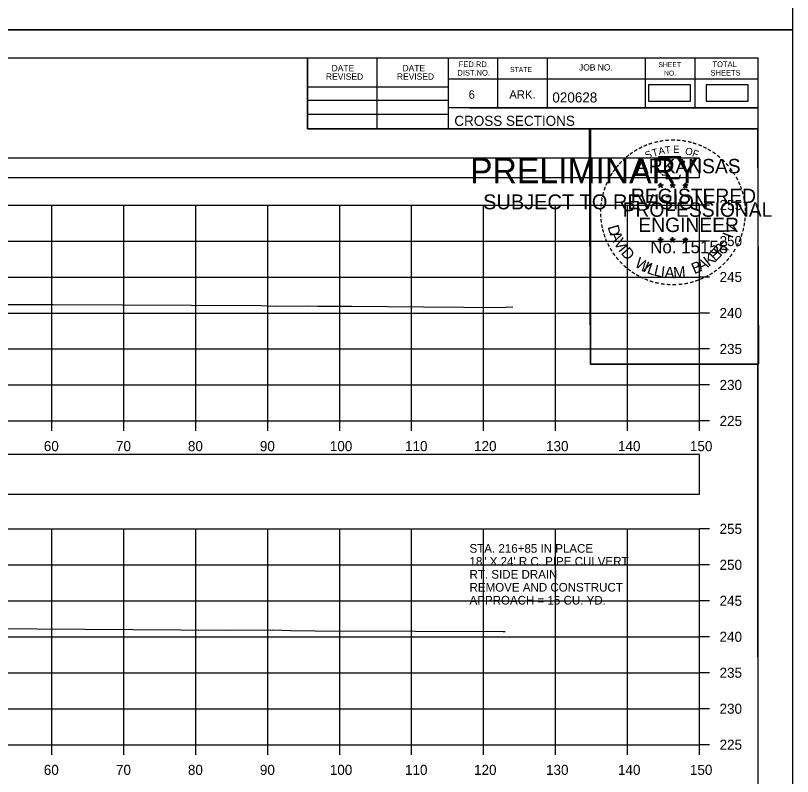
# Model space of a CAD drawing. Extents: x 1369627 to 1374022, y 380035 to 398173.
# Drawn here: x 1372153.5 to 1372261.5, y 383775.1 to 383880.8 of the extents above; entities that cross this region are included whole.
import ezdxf

# ---------------------------------------------------------------- set-up
doc = ezdxf.new("R2010")
doc.units = 0
for name, color, linetype in [('Default', 7, 'Continuous'), ('R_Axis', 7, 'Continuous'), ('R_Axis Annot', 7, 'Continuous'), ('R_Border', 7, 'Continuous'), ('R_Border PE', 7, 'Continuous'), ('R_Border Prem', 7, 'Continuous'), ('R_Exist Surface', 7, 'Continuous'), ('R_Grid', 7, 'Continuous'), ('R_No Plot', 7, 'Continuous'), ('R_Water', 7, 'Continuous')]:
    doc.layers.add(name, color=color, linetype=linetype)

msp = doc.modelspace()

# ---------------------------------------------------------------- linework, layer by layer
at = {"layer": 'Default'}
for points in [[(1372241.46, 383868.92), (1372247.3, 383868.92), (1372247.3, 383871.23), (1372241.46, 383871.23)], [(1372249.48, 383868.92), (1372255.32, 383868.92), (1372255.32, 383871.23), (1372249.48, 383871.23)], [(1371948.53, 383858.33), (1372248.53, 383858.33), (1372248.53, 383861.04), (1371948.53, 383861.04)], [(1371948.53, 383814.32), (1372248.53, 383814.32), (1372248.53, 383819.84), (1371948.53, 383819.84)]]:
    msp.add_lwpolyline(points, close=True, dxfattribs=at)
at = {"layer": 'R_Axis'}
for p, q in [((1372248.53, 383824.5), (1372248.53, 383854.5)), ((1372249.93, 383854.5), (1372248.53, 383854.5)), ((1372249.93, 383849.5), (1372248.53, 383849.5)), ((1372249.93, 383844.5), (1372248.53, 383844.5)), ((1372249.93, 383839.5), (1372248.53, 383839.5)), ((1372249.93, 383834.5), (1372248.53, 383834.5)), ((1372249.93, 383829.5), (1372248.53, 383829.5)), ((1371948.53, 383824.5), (1372248.53, 383824.5)), ((1372158.53, 383823.1), (1372158.53, 383824.5)), ((1372168.53, 383823.1), (1372168.53, 383824.5)), ((1372178.53, 383823.1), (1372178.53, 383824.5)), ((1372188.53, 383823.1), (1372188.53, 383824.5)), ((1372198.53, 383823.1), (1372198.53, 383824.5)), ((1372208.53, 383823.1), (1372208.53, 383824.5)), ((1372218.53, 383823.1), (1372218.53, 383824.5)), ((1372228.53, 383823.1), (1372228.53, 383824.5)), ((1372238.53, 383823.1), (1372238.53, 383824.5)), ((1372248.53, 383823.1), (1372248.53, 383824.5)), ((1372249.93, 383824.5), (1372248.53, 383824.5)), ((1372248.53, 383779.5), (1372248.53, 383809.5)), ((1372249.93, 383809.5), (1372248.53, 383809.5)), ((1372249.93, 383804.5), (1372248.53, 383804.5)), ((1372249.93, 383799.5), (1372248.53, 383799.5)), ((1372249.93, 383794.5), (1372248.53, 383794.5)), ((1372249.93, 383789.5), (1372248.53, 383789.5)), ((1372249.93, 383784.5), (1372248.53, 383784.5)), ((1371948.53, 383779.5), (1372248.53, 383779.5)), ((1372158.53, 383778.1), (1372158.53, 383779.5)), ((1372168.53, 383778.1), (1372168.53, 383779.5)), ((1372178.53, 383778.1), (1372178.53, 383779.5)), ((1372188.53, 383778.1), (1372188.53, 383779.5)), ((1372198.53, 383778.1), (1372198.53, 383779.5)), ((1372208.53, 383778.1), (1372208.53, 383779.5)), ((1372218.53, 383778.1), (1372218.53, 383779.5)), ((1372228.53, 383778.1), (1372228.53, 383779.5)), ((1372238.53, 383778.1), (1372238.53, 383779.5)), ((1372248.53, 383778.1), (1372248.53, 383779.5)), ((1372249.93, 383779.5), (1372248.53, 383779.5))]:
    msp.add_line(p, q, dxfattribs=at)
at = {"layer": 'R_Border'}
for p, q in [((1371940.53, 383874.96), (1372256.71, 383874.96)), ((1372194.07, 383865.08), (1372194.07, 383874.96)), ((1372203.75, 383865.08), (1372203.75, 383874.96)), ((1372213.61, 383874.96), (1372213.61, 383865.08)), ((1372220.45, 383874.96), (1372220.45, 383868.02)), ((1372227.39, 383874.96), (1372227.39, 383868.02)), ((1372240.97, 383874.96), (1372240.97, 383868.02)), ((1372247.91, 383874.96), (1372247.91, 383868.02)), ((1372256.71, 383669.5), (1372256.71, 383874.96)), ((1372256.71, 383872.02), (1372213.61, 383872.02)), ((1372256.71, 383872.04), (1372256.71, 383872.04)), ((1372194.07, 383870.94), (1372213.61, 383870.94)), ((1372194.07, 383869.08), (1372213.61, 383869.08)), ((1372256.71, 383868.02), (1372213.61, 383868.02)), ((1372216.57, 383868.02), (1372256.71, 383868.02)), ((1372194.07, 383867.14), (1372213.61, 383867.14)), ((1372256.71, 383865.08), (1372194.07, 383865.08))]:
    msp.add_line(p, q, dxfattribs=at)
at = {"layer": 'R_Border PE'}
for p, q in [((1372242.79, 383857.33), (1372243.14, 383857.22)), ((1372242.79, 383857.33), (1372243.05, 383857.29)), ((1372242.79, 383857.33), (1372243.03, 383857.21)), ((1372242.93, 383856.93), (1372243.14, 383857.22)), ((1372242.93, 383856.93), (1372243.05, 383857.17)), ((1372242.93, 383856.93), (1372243.14, 383857.14)), ((1372243.14, 383857.59), (1372243.1, 383857.34)), ((1372243.14, 383857.22), (1372243.14, 383857.59)), ((1372243.14, 383857.59), (1372243.19, 383857.34)), ((1372243.49, 383857.33), (1372243.14, 383857.22)), ((1372243.36, 383856.93), (1372243.14, 383857.22)), ((1372243.36, 383856.93), (1372243.14, 383857.14)), ((1372243.49, 383857.33), (1372243.2, 383857.29)), ((1372243.36, 383856.93), (1372243.22, 383857.22)), ((1372243.49, 383857.33), (1372243.29, 383857.23)), ((1372244.46, 383857.33), (1372244.81, 383857.22)), ((1372244.46, 383857.33), (1372244.72, 383857.29)), ((1372244.46, 383857.33), (1372244.7, 383857.21)), ((1372244.6, 383856.93), (1372244.81, 383857.22)), ((1372244.6, 383856.93), (1372244.72, 383857.17)), ((1372244.6, 383856.93), (1372244.81, 383857.14)), ((1372244.81, 383857.59), (1372244.77, 383857.34)), ((1372244.81, 383857.22), (1372244.81, 383857.59)), ((1372244.81, 383857.59), (1372244.86, 383857.34)), ((1372245.16, 383857.33), (1372244.81, 383857.22)), ((1372245.03, 383856.93), (1372244.81, 383857.22)), ((1372245.03, 383856.93), (1372244.81, 383857.14)), ((1372245.16, 383857.33), (1372244.87, 383857.29)), ((1372245.03, 383856.93), (1372244.89, 383857.22)), ((1372245.16, 383857.33), (1372244.96, 383857.23)), ((1372246.23, 383857.32), (1372246.58, 383857.21)), ((1372246.23, 383857.32), (1372246.48, 383857.28)), ((1372246.23, 383857.32), (1372246.47, 383857.2)), ((1372246.36, 383856.91), (1372246.58, 383857.21)), ((1372246.36, 383856.91), (1372246.49, 383857.16)), ((1372246.36, 383856.91), (1372246.58, 383857.13)), ((1372246.58, 383857.58), (1372246.54, 383857.32)), ((1372246.58, 383857.21), (1372246.58, 383857.58)), ((1372246.58, 383857.58), (1372246.63, 383857.33)), ((1372246.92, 383857.32), (1372246.58, 383857.21)), ((1372246.79, 383856.91), (1372246.58, 383857.21)), ((1372246.79, 383856.91), (1372246.58, 383857.13)), ((1372246.92, 383857.32), (1372246.64, 383857.27)), ((1372246.79, 383856.91), (1372246.65, 383857.21)), ((1372246.92, 383857.32), (1372246.72, 383857.22)), ((1372242.79, 383849.76), (1372243.14, 383849.65)), ((1372242.79, 383849.76), (1372243.04, 383849.72)), ((1372242.79, 383849.76), (1372243.03, 383849.64)), ((1372242.92, 383849.35), (1372243.14, 383849.65)), ((1372242.92, 383849.35), (1372243.05, 383849.6)), ((1372242.92, 383849.35), (1372243.14, 383849.57)), ((1372243.14, 383850.02), (1372243.1, 383849.76)), ((1372243.14, 383849.65), (1372243.14, 383850.02)), ((1372243.14, 383850.02), (1372243.19, 383849.77)), ((1372243.49, 383849.76), (1372243.14, 383849.65)), ((1372243.35, 383849.35), (1372243.14, 383849.65)), ((1372243.35, 383849.35), (1372243.14, 383849.57)), ((1372243.49, 383849.76), (1372243.2, 383849.71)), ((1372243.35, 383849.35), (1372243.22, 383849.64)), ((1372243.49, 383849.76), (1372243.28, 383849.66)), ((1372244.46, 383849.76), (1372244.81, 383849.65)), ((1372244.46, 383849.76), (1372244.71, 383849.72)), ((1372244.46, 383849.76), (1372244.7, 383849.64)), ((1372244.59, 383849.35), (1372244.81, 383849.65)), ((1372244.59, 383849.35), (1372244.72, 383849.6)), ((1372244.59, 383849.35), (1372244.81, 383849.57)), ((1372244.81, 383850.02), (1372244.77, 383849.76)), ((1372244.81, 383849.65), (1372244.81, 383850.02)), ((1372244.81, 383850.02), (1372244.86, 383849.77)), ((1372245.16, 383849.76), (1372244.81, 383849.65)), ((1372245.02, 383849.35), (1372244.81, 383849.65)), ((1372245.02, 383849.35), (1372244.81, 383849.57)), ((1372245.16, 383849.76), (1372244.87, 383849.71)), ((1372245.02, 383849.35), (1372244.88, 383849.64)), ((1372245.16, 383849.76), (1372244.95, 383849.66)), ((1372246.23, 383849.75), (1372246.58, 383849.64)), ((1372246.23, 383849.75), (1372246.48, 383849.71)), ((1372246.23, 383849.75), (1372246.46, 383849.63)), ((1372246.36, 383849.34), (1372246.58, 383849.64)), ((1372246.36, 383849.34), (1372246.49, 383849.59)), ((1372246.36, 383849.34), (1372246.57, 383849.56)), ((1372246.58, 383850.01), (1372246.53, 383849.75)), ((1372246.79, 383849.34), (1372246.57, 383849.56)), ((1372246.58, 383849.64), (1372246.58, 383850.01)), ((1372246.58, 383850.01), (1372246.62, 383849.76)), ((1372246.92, 383849.75), (1372246.58, 383849.64)), ((1372246.79, 383849.34), (1372246.58, 383849.64)), ((1372246.92, 383849.75), (1372246.64, 383849.7)), ((1372246.79, 383849.34), (1372246.65, 383849.63)), ((1372246.92, 383849.75), (1372246.72, 383849.65))]:
    msp.add_line(p, q, dxfattribs=at)
for points in [[(1372242.84, 383861.21), (1372243.1, 383860.39)], [(1372246.35, 383860.29), (1372246.49, 383860.57), (1372245.8, 383860.55), (1372245.95, 383861.21), (1372242.84, 383861.21)], [(1372243.33, 383858.79), (1372243.33, 383858.7), (1372243.89, 383858.68), (1372243.84, 383858.21), (1372245.71, 383858.21), (1372245.91, 383858.75)], [(1372243.14, 383857.59), (1372243.36, 383856.93), (1372242.79, 383857.33), (1372243.49, 383857.33), (1372242.93, 383856.93), (1372243.14, 383857.59)], [(1372244.81, 383857.59), (1372245.03, 383856.93), (1372244.46, 383857.33), (1372245.16, 383857.33), (1372244.6, 383856.93), (1372244.81, 383857.59)], [(1372246.58, 383857.58), (1372246.79, 383856.91), (1372246.23, 383857.32), (1372246.92, 383857.32), (1372246.36, 383856.91), (1372246.58, 383857.58)], [(1372243.14, 383850.02), (1372243.35, 383849.35), (1372242.79, 383849.76), (1372243.49, 383849.76), (1372242.92, 383849.35), (1372243.14, 383850.02)], [(1372244.81, 383850.02), (1372245.02, 383849.35), (1372244.46, 383849.76), (1372245.16, 383849.76), (1372244.59, 383849.35), (1372244.81, 383850.02)], [(1372246.58, 383850.01), (1372246.79, 383849.34), (1372246.23, 383849.75), (1372246.92, 383849.75), (1372246.36, 383849.34), (1372246.58, 383850.01)]]:
    msp.add_lwpolyline(points, dxfattribs=at)
for centre, radius in [((1372243.14, 383857.22), 0.172), ((1372243.14, 383857.22), 0.145), ((1372243.14, 383857.22), 0.116), ((1372243.14, 383857.22), 0.0991), ((1372243.14, 383857.22), 0.0747), ((1372243.14, 383857.22), 0.0495), ((1372243.14, 383857.22), 0.0296), ((1372244.81, 383857.22), 0.172), ((1372244.81, 383857.22), 0.145), ((1372244.81, 383857.22), 0.116), ((1372244.81, 383857.22), 0.0991), ((1372244.81, 383857.22), 0.0747), ((1372244.81, 383857.22), 0.0495), ((1372244.81, 383857.22), 0.0296), ((1372246.58, 383857.21), 0.172), ((1372246.58, 383857.21), 0.145), ((1372246.58, 383857.21), 0.116), ((1372246.58, 383857.21), 0.0991), ((1372246.58, 383857.21), 0.0747), ((1372246.58, 383857.21), 0.0495), ((1372246.58, 383857.21), 0.0296), ((1372243.14, 383849.65), 0.172), ((1372243.14, 383849.65), 0.145), ((1372243.14, 383849.65), 0.116), ((1372243.14, 383849.65), 0.0991), ((1372243.14, 383849.65), 0.0747), ((1372243.14, 383849.65), 0.0495), ((1372243.14, 383849.65), 0.0296), ((1372244.81, 383849.65), 0.172), ((1372244.81, 383849.65), 0.145), ((1372244.81, 383849.65), 0.116), ((1372244.81, 383849.65), 0.0991), ((1372244.81, 383849.65), 0.0747), ((1372244.81, 383849.65), 0.0495), ((1372244.81, 383849.65), 0.0296), ((1372246.57, 383849.64), 0.172), ((1372246.57, 383849.64), 0.145), ((1372246.57, 383849.64), 0.116), ((1372246.57, 383849.64), 0.0991), ((1372246.57, 383849.64), 0.0747), ((1372246.57, 383849.64), 0.0495), ((1372246.57, 383849.64), 0.0296)]:
    msp.add_circle(centre, radius, dxfattribs=at)
at = {"layer": 'R_Exist Surface'}
for points in [[(1372149.19, 383840.66), (1372158.66, 383840.7), (1372187.59, 383840.53), (1372189.6, 383840.47), (1372194.17, 383840.48), (1372195.51, 383840.47), (1372200.16, 383840.45), (1372210.2, 383840.38), (1372221.38, 383840.28), (1372221.56, 383840.31), (1372222.58, 383840.35)], [(1372148.65, 383795.66), (1372156.46, 383795.59), (1372183.12, 383795.44), (1372189.25, 383795.45), (1372191.73, 383795.38), (1372195.14, 383795.34), (1372209.06, 383795.28), (1372221.26, 383795.21), (1372221.54, 383795.22)]]:
    msp.add_lwpolyline(points, dxfattribs=at)
at = {"layer": 'R_Grid'}
for p, q in [((1371948.53, 383854.5), (1372248.53, 383854.5)), ((1372158.53, 383824.5), (1372158.53, 383854.5)), ((1372168.53, 383824.5), (1372168.53, 383854.5)), ((1372178.53, 383824.5), (1372178.53, 383854.5)), ((1372188.53, 383824.5), (1372188.53, 383854.5)), ((1372198.53, 383824.5), (1372198.53, 383854.5)), ((1372208.53, 383824.5), (1372208.53, 383854.5)), ((1372218.53, 383824.5), (1372218.53, 383854.5)), ((1372228.53, 383824.5), (1372228.53, 383854.5)), ((1372238.53, 383824.5), (1372238.53, 383854.5)), ((1372248.53, 383824.5), (1372248.53, 383854.5)), ((1371948.53, 383849.5), (1372248.53, 383849.5)), ((1371948.53, 383844.5), (1372248.53, 383844.5)), ((1371948.53, 383839.5), (1372248.53, 383839.5)), ((1371948.53, 383834.5), (1372248.53, 383834.5)), ((1371948.53, 383829.5), (1372248.53, 383829.5)), ((1371948.53, 383824.5), (1372248.53, 383824.5)), ((1371948.53, 383809.5), (1372248.53, 383809.5)), ((1372158.53, 383779.5), (1372158.53, 383809.5)), ((1372168.53, 383779.5), (1372168.53, 383809.5)), ((1372178.53, 383779.5), (1372178.53, 383809.5)), ((1372188.53, 383779.5), (1372188.53, 383809.5)), ((1372198.53, 383779.5), (1372198.53, 383809.5)), ((1372208.53, 383779.5), (1372208.53, 383809.5)), ((1372218.53, 383779.5), (1372218.53, 383809.5)), ((1372228.53, 383779.5), (1372228.53, 383809.5)), ((1372238.53, 383779.5), (1372238.53, 383809.5)), ((1372248.53, 383779.5), (1372248.53, 383809.5)), ((1371948.53, 383804.5), (1372248.53, 383804.5)), ((1371948.53, 383799.5), (1372248.53, 383799.5)), ((1371948.53, 383794.5), (1372248.53, 383794.5)), ((1371948.53, 383789.5), (1372248.53, 383789.5)), ((1371948.53, 383784.5), (1372248.53, 383784.5)), ((1371948.53, 383779.5), (1372248.53, 383779.5))]:
    msp.add_line(p, q, dxfattribs=at)
at = {"layer": 'R_No Plot'}
for p, q in [((1371928.13, 383878.85), (1372261.46, 383878.85)), ((1371928.13, 383878.85), (1372261.46, 383878.85)), ((1372232.74, 383842.62), (1372232.74, 383842.62))]:
    msp.add_line(p, q, dxfattribs=at)
for points in [[(1371928.12, 384092.19), (1372261.46, 384092.19), (1372261.46, 383878.85), (1371928.12, 383878.85)], [(1371928.12, 383878.85), (1372261.46, 383878.85), (1372261.46, 383665.52), (1371928.12, 383665.52)], [(1372174.45, 383874.96), (1372194.07, 383874.96), (1372194.07, 383865.08), (1372210.18, 383865.08), (1372233.38, 383865.08), (1372233.38, 383832.41), (1372256.59, 383832.41), (1372256.71, 383669.5), (1371940.53, 383669.5), (1371940.53, 383874.96)], [(1372233.24, 383865.08), (1372256.59, 383865.08), (1372256.73, 383832.41), (1372233.38, 383832.41)]]:
    msp.add_lwpolyline(points, close=True, dxfattribs=at)

# ---------------------------------------------------------------- texts
at = {"layer": 'R_Axis Annot'}
for s, p in [('255', (1372251.33, 383853.8)), ('250', (1372251.33, 383848.8)), ('245', (1372251.33, 383843.8)), ('240', (1372251.33, 383838.8)), ('235', (1372251.33, 383833.8)), ('230', (1372251.33, 383828.8)), ('225', (1372251.33, 383823.8)), ('60', (1372157.41, 383820.3)), ('70', (1372167.44, 383820.3)), ('80', (1372177.44, 383820.3)), ('90', (1372187.44, 383820.3)), ('100', (1372197.16, 383820.3)), ('110', (1372207.61, 383820.3)), ('120', (1372217.21, 383820.3)), ('130', (1372227.21, 383820.3)), ('140', (1372237.21, 383820.3)), ('150', (1372247.21, 383820.3)), ('255', (1372251.33, 383808.8)), ('250', (1372251.33, 383803.8)), ('245', (1372251.33, 383798.8)), ('240', (1372251.33, 383793.8)), ('235', (1372251.33, 383788.8)), ('230', (1372251.33, 383783.8)), ('225', (1372251.33, 383778.8)), ('60', (1372157.41, 383775.3)), ('70', (1372167.44, 383775.3)), ('80', (1372177.44, 383775.3)), ('90', (1372187.44, 383775.3)), ('100', (1372197.16, 383775.3)), ('110', (1372207.61, 383775.3)), ('120', (1372217.21, 383775.3)), ('130', (1372227.21, 383775.3)), ('140', (1372237.21, 383775.3)), ('150', (1372247.21, 383775.3))]:
    msp.add_text(s, height=1.4, dxfattribs=at).set_placement(p)
at = {"layer": 'R_Border'}
for s, height, p in [('FED.RD.', 0.782, (1372215.09, 383873.68)), ('SHEET', 0.684, (1372242.83, 383873.68)), ('TOTAL', 0.782, (1372250.35, 383873.68)), ('DATE', 0.879, (1372197.41, 383873.1)), ('DATE', 0.879, (1372207.27, 383873.1)), ('DIST.NO.', 0.782, (1372214.89, 383872.5)), ('STATE', 0.684, (1372222.21, 383873)), ('JOB NO.', 0.879, (1372231.79, 383873.2)), ('NO.', 0.684, (1372243.61, 383872.5)), ('SHEETS', 0.782, (1372250.07, 383872.5)), ('REVISED', 0.879, (1372196.63, 383871.92)), ('REVISED', 0.879, (1372206.49, 383871.92)), ('6', 1.17, (1372216.45, 383869.28)), ('ARK.', 1.172, (1372222.11, 383869.28)), ('020628', 1.4, (1372228.09, 383868.76)), ('CROSS SECTIONS', 1.4, (1372214.47, 383865.51))]:
    msp.add_text(s, height=height, rotation=360, dxfattribs=at).set_placement(p)
at = {"layer": 'R_Border PE'}
for s, height, rotation, p in [('-', 1.6, 10.2193, (1372243.01, 383862.74)), ('-', 1.6, 5.8968, (1372243.74, 383862.85)), ('-', 1.6, 0.1862, (1372244.51, 383862.92)), ('-', 1.6, 357.743, (1372245.24, 383862.91)), ('-', 1.6, 352.1617, (1372245.98, 383862.86)), ('-', 1.6, 28.7918, (1372240.32, 383861.75)), ('-', 1.6, 24.3072, (1372240.95, 383862.07)), ('-', 1.6, 19.1761, (1372241.58, 383862.34)), ('T', 1, 16.4036, (1372242.1, 383861.22)), ('-', 1.6, 13.6301, (1372242.33, 383862.58)), ('A', 1, 11.2132, (1372242.93, 383861.47)), ('T', 1, 6.0228, (1372243.78, 383861.64)), ('E', 1, 0.8323, (1372244.88, 383861.75)), ('O', 1, 350.4515, (1372246.49, 383861.54)), ('-', 1.6, 347.2049, (1372246.7, 383862.74)), ('-', 1.6, 342.3362, (1372247.33, 383862.59)), ('-', 1.6, 337.8551, (1372248.07, 383862.36)), ('-', 1.6, 334.1211, (1372248.7, 383862.09)), ('-', 1.6, 329.6409, (1372249.28, 383861.81)), ('-', 1.6, 38.9507, (1372238.67, 383860.61)), ('-', 1.6, 36.2317, (1372239.14, 383860.99)), ('-', 1.6, 34.0636, (1372239.72, 383861.38)), ('S', 1, 21.594, (1372241.19, 383860.89)), ('F', 1, 340.0707, (1372247.44, 383861.31)), ('-', 1.6, 325.8627, (1372249.92, 383861.45)), ('-', 1.6, 320.5297, (1372250.53, 383861.02)), ('-', 1.6, 48.423, (1372237.78, 383859.72)), ('-', 1.6, 42.9622, (1372238.23, 383860.19)), ('ARKANSAS', 2, 360, (1372239.69, 383858.92)), ('-', 1.6, 315.5786, (1372251.13, 383860.53)), ('-', 1.6, 309.8797, (1372251.7, 383859.98)), ('-', 1.6, 54.2325, (1372236.97, 383858.66)), ('-', 1.6, 50.6142, (1372237.38, 383859.23)), ('-', 1.6, 306.6522, (1372252.22, 383859.38)), ('-', 1.6, 62.8713, (1372236.33, 383857.52)), ('-', 1.6, 58.0706, (1372236.64, 383858.14)), ('-', 1.4, 303.6753, (1372252.71, 383858.81)), ('-', 1.6, 299.6684, (1372253.03, 383858.21)), ('-', 1.6, 72.3945, (1372235.85, 383856.28)), ('-', 1.6, 67.7743, (1372236.07, 383856.91)), ('-', 1.6, 294.6628, (1372253.35, 383857.6)), ('-', 1.6, 290.5728, (1372253.61, 383857.02)), ('-', 1.6, 75.461, (1372235.66, 383855.57)), ('REGISTERED', 2, 360, (1372239.01, 383854.78)), ('-', 1.6, 285.1233, (1372253.84, 383856.44)), ('-', 1.6, 85.1863, (1372235.45, 383854.16)), ('-', 1.6, 81.2013, (1372235.52, 383854.85)), ('PROFESSIONAL', 2, 360, (1372237.86, 383852.87)), ('-', 1.6, 280.5493, (1372254.04, 383855.7)), ('-', 1.6, 276.5962, (1372254.21, 383854.93)), ('-', 1.6, 89.0622, (1372235.42, 383853.46)), ('-', 1.6, 274.3301, (1372254.27, 383854.21)), ('-', 1.6, 94.1959, (1372235.46, 383852.74)), ('ENGINEER', 2, 360, (1372240.05, 383850.75)), ('-', 1.6, 263.5172, (1372254.28, 383852.91)), ('-', 1.6, 269.9407, (1372254.3, 383853.57)), ('-', 1.6, 98.9479, (1372235.53, 383852.07)), ('-', 1.6, 101.7149, (1372235.66, 383851.34)), ('D', 1.54, 286.2848, (1372235.75, 383851.48)), ('V', 1.54, 72.6573, (1372253.35, 383850.31)), ('-', 1.6, 260.9953, (1372254.21, 383852.25)), ('-', 1.6, 105.4578, (1372235.83, 383850.74)), ('-', 1.6, 109.0874, (1372236.04, 383850.11)), ('A', 1.54, 292.7835, (1372236.05, 383850.47)), ('I', 1.54, 69.0301, (1372253.12, 383849.78)), ('-', 1.6, 252.8681, (1372253.92, 383850.86)), ('-', 1.6, 255.7626, (1372254.1, 383851.58)), ('-', 1.6, 114.0643, (1372236.3, 383849.51)), ('V', 1.54, 300.7936, (1372236.56, 383849.29)), ('No. 15158', 1.757, 360, (1372241.69, 383847.8)), ('-', 1.6, 247.8887, (1372253.7, 383850.18)), ('-', 1.6, 115.7289, (1372236.6, 383848.9)), ('-', 1.6, 120.4471, (1372236.96, 383848.31)), ('I', 1.54, 308.3502, (1372237.19, 383848.26)), ('D', 1.54, 311.9774, (1372237.54, 383847.79)), ('E', 1.54, 44.0175, (1372250.74, 383846.58)), ('R', 1.54, 50.3651, (1372251.47, 383847.29)), (',', 1.54, 57.4684, (1372252.2, 383848.17)), ('-', 1.6, 239.0712, (1372253.04, 383848.8)), ('-', 1.6, 244.6197, (1372253.43, 383849.55)), ('-', 1.6, 125.8934, (1372237.36, 383847.75)), ('-', 1.6, 130.7181, (1372237.82, 383847.2)), ('W', 1.54, 328.0731, (1372239.42, 383846.03)), ('K', 1.54, 36.9143, (1372249.83, 383845.89)), ('-', 1.6, 233.8452, (1372252.64, 383848.15)), ('-', 1.6, 134.2238, (1372238.34, 383846.65)), ('-', 1.6, 138.9338, (1372238.86, 383846.19)), ('I', 1.54, 336.6877, (1372240.61, 383845.32)), ('L', 1.54, 340.3149, (1372241.14, 383845.07)), ('L', 1.54, 346.6625, (1372242.1, 383844.73)), ('B', 1.54, 22.8589, (1372247.82, 383844.88)), ('A', 1.54, 28.9042, (1372248.71, 383845.25)), ('-', 1.6, 225.7653, (1372251.73, 383847.02)), ('-', 1.6, 231.2538, (1372252.21, 383847.58)), ('-', 1.6, 144.6463, (1372239.42, 383845.78)), ('-', 1.6, 148.0898, (1372239.98, 383845.41)), ('I', 1.54, 353.0101, (1372243.09, 383844.49)), ('A', 1.54, 356.6373, (1372243.66, 383844.41)), ('M', 1.54, 4.6473, (1372244.95, 383844.35)), ('-', 1.6, 212.2491, (1372250.12, 383845.65)), ('-', 1.6, 215.7363, (1372250.66, 383846.04)), ('-', 1.6, 221.0851, (1372251.21, 383846.51)), ('-', 1.6, 151.5704, (1372240.56, 383845.09)), ('-', 1.6, 154.6002, (1372241.08, 383844.84)), ('-', 1.6, 158.5612, (1372241.71, 383844.59)), ('-', 1.6, 162.7983, (1372242.39, 383844.37)), ('AAMU', 0.00002, 360, (1372244.74, 383844.34)), ('-', 1.6, 199.4643, (1372248.31, 383844.71)), ('-', 1.6, 204.2516, (1372248.94, 383844.99)), ('-', 1.6, 207.3568, (1372249.57, 383845.31)), ('-', 1.6, 167.5555, (1372243.11, 383844.21)), ('-', 1.6, 173.1155, (1372243.88, 383844.1)), ('-', 1.6, 176.5183, (1372244.63, 383844.05)), ('-', 1.6, 181.5918, (1372245.37, 383844.06)), ('-', 1.6, 185.8167, (1372246.18, 383844.14)), ('-', 1.6, 191.2858, (1372246.92, 383844.27)), ('-', 1.6, 195.4743, (1372247.65, 383844.47))]:
    msp.add_text(s, height=height, rotation=rotation, dxfattribs=at).set_placement(p)
at = {"layer": 'R_Border Prem'}
for s, height, p in [('PRELIMINARY', 3.5, (1372216.66, 383857.54)), ('DWB', 0.01, (1372217.41, 383859.39)), ('SUBJECT TO REVISION', 2.0751, (1372218.47, 383853.91))]:
    msp.add_text(s, height=height, rotation=360, dxfattribs=at).set_placement(p)
at = {"layer": 'R_Water'}
for s, p in [('STA. 216+85 IN PLACE', (1372216.58, 383806.18)), ('18" X 24\' R.C. PIPE CULVERT', (1372216.58, 383804.38)), ('RT. SIDE DRAIN', (1372216.58, 383802.58)), ('REMOVE AND CONSTRUCT', (1372216.58, 383800.78)), ('APPROACH = 15 CU. YD.', (1372216.58, 383798.98))]:
    msp.add_text(s, height=1.2, dxfattribs=at).set_placement(p)

doc.saveas('drawing.dxf')
